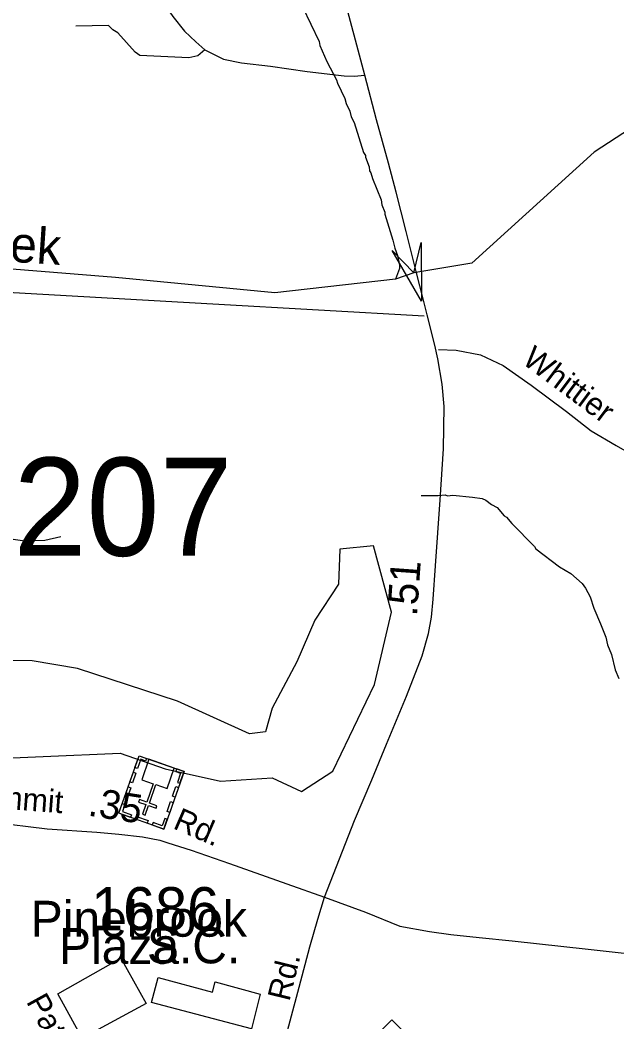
# Model space of a CAD drawing. Extents: x 1547597 to 1699558, y 810033 to 920809.
# Drawn here: x 1626971 to 1629465, y 883710 to 887896 of the extents above; entities that cross this region are included whole.
import ezdxf

# ---------------------------------------------------------------- set-up
doc = ezdxf.new("R2010")
doc.units = 0
for name, color, linetype in [('Exist Cultural Church with Cemetery CELL', 7, 'Continuous'), ('Exist Cultural Church with Cemetery Label', 7, 'Continuous'), ('Exist Cultural Shopping Center Building Footprint', 7, 'Continuous'), ('Exist Cultural Shopping Center Building Label', 7, 'Continuous'), ('Exist Hydrographic Creek Single Shore', 7, 'Continuous'), ('Exist Hydrographic Misc Water Feature', 7, 'Continuous'), ('Exist Road Non-System Type 51', 7, 'Continuous'), ('Exist Road Non-System Type 51 Label', 7, 'Continuous'), ('Exist Road Primary NC Attributed', 7, 'Continuous'), ('Exist Road Primary NC Label', 7, 'Continuous'), ('Exist Road Primary NC Service Mileage Hundredths English Label', 7, 'Continuous'), ('Exist Road Primary NC Shield CELL', 7, 'Continuous'), ('Exist Road Secondary Mileage Hundredths English Label', 7, 'Continuous'), ('Exist Road Secondary Structure Standard Bridge Attributed CELL', 7, 'Continuous'), ('Exist Road Secondary Structure Standard Bridge Number Label', 7, 'Continuous'), ('Exist Road Secondary Type 51 Attributed', 7, 'Continuous'), ('Exist Road Secondary Type 51 Label', 7, 'Continuous'), ('Exist Road Secondary Type 51 Number Label', 7, 'Continuous'), ('Old_Level_32', 7, 'Continuous')]:
    doc.layers.add(name, color=color, linetype=linetype)

msp = doc.modelspace()

# ---------------------------------------------------------------- linework, layer by layer
at = {"layer": 'Exist Cultural Church with Cemetery CELL'}
for points in [[(1627571.9, 884516), (1627384, 884581.9), (1627468.3, 884822.1), (1627656.2, 884756.2)], [(1627499.6, 884811.2), (1627495.8, 884800.3), (1627475, 884807.6), (1627461.7, 884769.5), (1627451.1, 884773.2), (1627468.3, 884822.1)], [(1627615.5, 884770.4), (1627509.7, 884807.6), (1627479.7, 884722.1), (1627527.6, 884705.3), (1627500.6, 884628.4), (1627469.5, 884639.3), (1627465.8, 884629), (1627497, 884618), (1627483, 884578.2), (1627493.9, 884574.4), (1627507.9, 884614.2), (1627539.2, 884603.2), (1627542.8, 884613.6), (1627511.6, 884624.6), (1627538.5, 884701.5), (1627585.5, 884685)], [(1627625, 884767.1), (1627621.2, 884756.3), (1627641.9, 884749), (1627628.5, 884710.9), (1627639, 884707.2), (1627656.2, 884756.2)], [(1627455.1, 884750.2), (1627440.8, 884709.3), (1627430, 884713.1), (1627444.4, 884754)], [(1627433.3, 884688), (1627418.9, 884647.1), (1627408.2, 884650.9), (1627422.5, 884691.8)], [(1627633.1, 884690.2), (1627618.7, 884649.3), (1627608, 884653.1), (1627622.3, 884694)], [(1627398.3, 884622.8), (1627409, 884619.1), (1627398.4, 884588.7), (1627436.6, 884575.3), (1627433, 884564.8), (1627384, 884581.9)], [(1627610.8, 884626.8), (1627596.5, 884585.9), (1627585.7, 884589.7), (1627600.1, 884630.6)], [(1627502, 884540.5), (1627453.1, 884557.7), (1627456.9, 884568.4), (1627505.8, 884551.2)], [(1627586.2, 884556.8), (1627575.5, 884560.6), (1627564.9, 884530.2), (1627526.6, 884543.6), (1627522.9, 884533.1), (1627571.9, 884516)]]:
    msp.add_lwpolyline(points, close=True, dxfattribs=at)
at = {"layer": 'Exist Cultural Shopping Center Building Footprint'}
for points in [[(1627128.7, 883827.8), (1627391.8, 883976.1), (1627498.4, 883786.9), (1627230.1, 883642.6)], [(1627547.5, 883895.5), (1627775, 883834.6), (1627785.8, 883877.7), (1627974.1, 883826.6), (1627937.9, 883681.7), (1627519.7, 883791.5)]]:
    msp.add_lwpolyline(points, close=True, dxfattribs=at)
at = {"layer": 'Exist Hydrographic Creek Single Shore'}
msp.add_lwpolyline([(1629760.5, 887599.2), (1629369.9, 887343.6), (1628858.2, 886880.2), (1628616.4, 886839.7), (1628539.6, 886812.9), (1628034.9, 886756.2), (1627370.4, 886820.5), (1626090.2, 886923.6), (1624771.8, 887061.1)], dxfattribs=at)
at = {"layer": 'Exist Hydrographic Misc Water Feature'}
for points in [[(1628150.5, 887950.8), (1628220.1, 887805.6), (1628223.9, 887789.6), (1628252.8, 887723.1), (1628293.5, 887646.4), (1628297.3, 887632.3), (1628328.2, 887567.8), (1628333.9, 887547.7), (1628349.4, 887515.4), (1628355, 887491.4), (1628366.6, 887467.2), (1628406.6, 887342.5), (1628414.4, 887330.4), (1628414.3, 887322.4), (1628429.6, 887282.2), (1628431.4, 887266.1), (1628437.2, 887258), (1628442.9, 887233.9), (1628479.4, 887145.3), (1628483, 887123.3), (1628494.5, 887093), (1628494.4, 887085), (1628528.7, 886976.5), (1628536.2, 886942.4), (1628547.6, 886912.2), (1628557, 886872), (1628556.8, 886858.1), (1628539.6, 886812.9)], [(1628646.3, 885909), (1628717.4, 885909.5), (1628747.5, 885913), (1628757.4, 885908.8), (1628779.4, 885910.4), (1628861.3, 885903), (1628901.1, 885896.4), (1628917, 885890.1), (1628940.7, 885871.6), (1628964.5, 885859.2), (1628993.9, 885824.8), (1629003.9, 885818.6), (1629025.4, 885792.3), (1629119.8, 885696.6), (1629125.7, 885686.6), (1629224.4, 885610.9), (1629272, 885584.1), (1629319.2, 885541.3), (1629333, 885523.1), (1629352.4, 885486.8), (1629367.6, 885438.5), (1629396.6, 885374), (1629417.7, 885317.7), (1629425.2, 885285.5), (1629442.5, 885245.3), (1629457.5, 885181), (1629472.8, 885144.7)], [(1626744.8, 884805.2), (1627389.2, 884833.4), (1627577.3, 884767.5), (1627807.8, 884715.7), (1628024.2, 884729.9), (1628146.5, 884673.4), (1628278.2, 884758.1), (1628452.2, 885120.6), (1628522.8, 885421.9), (1628447.5, 885699.7), (1628306.4, 885685.6), (1628301.7, 885539.6), (1628202.9, 885389), (1628127.7, 885214.8), (1628024.2, 885021.7), (1627996, 884922.9), (1627930.1, 884913.5)], [(1627930.1, 884913.5), (1627629.1, 885050), (1627210.4, 885186.5), (1627022.3, 885219.5), (1626660.1, 885224.2)]]:
    msp.add_lwpolyline(points, dxfattribs=at)
at = {"layer": 'Exist Road Non-System Type 51'}
for points in [[(1627248.9, 888114.3), (1627334.2, 888109.2), (1627384.1, 888095.5), (1627437.5, 888078.3), (1627501.2, 888043.8), (1627535.6, 888011.1), (1627571.8, 887964.6), (1627609.6, 887911.3), (1627657.8, 887849.3), (1627705.2, 887804.6), (1627743, 887771.9)], [(1627743, 887771.9), (1627713.8, 887746), (1627675.9, 887737.4), (1627471.1, 887747.8), (1627452.1, 887761.5), (1627379.8, 887842.4), (1627359.2, 887854.5), (1627340.2, 887873.4), (1627204.3, 887870)], [(1627743, 887771.9), (1627820.5, 887732.3), (1627896.2, 887716.8), (1628016.7, 887703), (1628170.8, 887680.6), (1628325.7, 887663.4), (1628367, 887661.7), (1628411.8, 887665.1)], [(1626525.3, 886781.4), (1627775.9, 886709.7), (1628659.7, 886659.8)], [(1628718.8, 886519.2), (1628792.6, 886516.3), (1628894.5, 886497.2), (1628989.8, 886452.1), (1629107, 886370.8), (1629253.7, 886261.2), (1629356.7, 886180.1), (1629461.9, 886118.9), (1629533.5, 886076.2), (1629618.5, 885995.2), (1629713.2, 885890.3), (1629784.5, 885815.4), (1629852, 885774.6), (1629967.4, 885723.4), (1630047, 885690.6)], [(1627140.8, 885737.4), (1627074.7, 885722.1), (1626990.8, 885719), (1626942.9, 885725.6), (1626872.8, 885722.4), (1626810.9, 885719.1), (1626751, 885737.7), (1626667.5, 885774.6), (1626586.1, 885825.5), (1626514.6, 885870.4), (1626415, 885895.4), (1626287.2, 885914.8), (1626145.6, 885938.5), (1626067.7, 885949.3)]]:
    msp.add_lwpolyline(points, dxfattribs=at)
at = {"layer": 'Exist Road Primary NC Attributed'}
for points in [[(1628626.1, 886845.7), (1628583.9, 887012.7), (1628542.6, 887176.3), (1628509.9, 887298.5), (1628460.9, 887479.2), (1628411.8, 887665.1), (1628318.9, 888016.3)], [(1628242.4, 884231.3), (1628368.8, 884552.2), (1628440.1, 884721), (1628501.5, 884871), (1628585.9, 885071.3), (1628651.4, 885239.1), (1628677.1, 885332.4), (1628690.2, 885401.7), (1628696.8, 885476.1), (1628706.7, 885615.6), (1628725.9, 885891.9), (1628739.8, 886104.3), (1628742.7, 886281.5), (1628735.3, 886374.8), (1628717, 886480.2), (1628703.9, 886537.9), (1628671.3, 886664.8), (1628656.7, 886725.1), (1628626.1, 886845.7)], [(1627538.8, 881589.2), (1627549.5, 881644.5), (1627556.2, 881666.7), (1627617.7, 881891.1), (1627649.9, 882016.3), (1627679.8, 882130.8), (1627851.8, 882785.7), (1627910.3, 883006.4), (1628030.1, 883454.2), (1628136.5, 883855.3), (1628181.1, 884023.7), (1628214.9, 884139.5), (1628242.4, 884231.3)]]:
    msp.add_lwpolyline(points, dxfattribs=at)
at = {"layer": 'Exist Road Primary NC Shield CELL'}
msp.add_lwpolyline([(1628190.9, 883386.4), (1628523.9, 883719.4), (1628856.8, 883386.4), (1628523.9, 883053.4)], close=True, dxfattribs=at)
at = {"layer": 'Exist Road Secondary Structure Standard Bridge Attributed CELL'}
msp.add_lwpolyline([(1628647.1, 886965.9), (1628648.6, 886722.1), (1628525.4, 886932.5), (1628616.4, 886839.7)], close=True, dxfattribs=at)
at = {"layer": 'Exist Road Secondary Type 51 Attributed'}
for points in [[(1626429.2, 884596.8), (1626593.9, 884582.1), (1626856.1, 884544.3), (1627084.1, 884517.1), (1627291.8, 884503.4), (1627384.1, 884495.1), (1627483.2, 884483.5), (1627554.5, 884469.4), (1627589.1, 884457.8), (1627686.4, 884428.5), (1627846.3, 884372.4), (1628086.2, 884287.4), (1628242.4, 884231.3)], [(1628242.4, 884231.3), (1628414.7, 884168.4), (1628558.2, 884109.8), (1628682.1, 884088.7), (1628771.2, 884076.1), (1628889.7, 884063), (1629027.1, 884048.8), (1629344.1, 884014.2), (1629608.1, 883985.4), (1629765.7, 883970.7), (1629846.9, 883960.7), (1629899.9, 883948.2), (1629944.7, 883934), (1629991.9, 883910.9), (1630039.6, 883878.4), (1630156.6, 883776.7), (1630223.2, 883714.8), (1630381.7, 883558.1)]]:
    msp.add_lwpolyline(points, dxfattribs=at)

# ---------------------------------------------------------------- texts
at = {"layer": 'Exist Cultural Church with Cemetery Label'}
msp.add_text('S.C.', height=150, dxfattribs=at).set_placement((1627501.2, 883955))
at = {"layer": 'Exist Cultural Shopping Center Building Label'}
for s, p in [('Pinebrook', (1627015.7, 884066.3)), ('Plaza', (1627133.9, 883952.9))]:
    msp.add_text(s, height=150, dxfattribs=at).set_placement(p)
at = {"layer": 'Exist Road Non-System Type 51 Label'}
for s, rotation, p in [('Whittier', 323.2184, (1629063.8, 886464.6)), ('Patterson', 298.8657, (1626994.9, 883795.3))]:
    msp.add_text(s, height=95, rotation=rotation, dxfattribs=at).set_placement(p)
at = {"layer": 'Exist Road Primary NC Label'}
msp.add_text('Rd.', height=95, rotation=76.3026, dxfattribs=at).set_placement((1628096.2, 883793))
at = {"layer": 'Exist Road Primary NC Service Mileage Hundredths English Label'}
msp.add_text('.51', height=125, rotation=85.9144, dxfattribs=at).set_placement((1628628.9, 885402.6))
at = {"layer": 'Exist Road Secondary Mileage Hundredths English Label'}
msp.add_text('.35', height=120, rotation=351.1138, dxfattribs=at).set_placement((1627251.1, 884572.9))
at = {"layer": 'Exist Road Secondary Structure Standard Bridge Number Label'}
msp.add_text('207', height=410.1, dxfattribs=at).set_placement((1626943.6, 885657.6))
at = {"layer": 'Exist Road Secondary Type 51 Label'}
for s, rotation, p in [('Summit', 355.6857, (1626718, 884614.4)), ('Rd.', 336.6014, (1627605.8, 884520.3))]:
    msp.add_text(s, height=95, rotation=rotation, dxfattribs=at).set_placement(p)
at = {"layer": 'Exist Road Secondary Type 51 Number Label'}
msp.add_text('1686', height=180, dxfattribs=at).set_placement((1627267.6, 884093.4))
at = {"layer": 'Old_Level_32'}
msp.add_text('Creek', height=150, rotation=356.2484, dxfattribs=at).set_placement((1626603.3, 886907.7))

doc.saveas('drawing.dxf')
